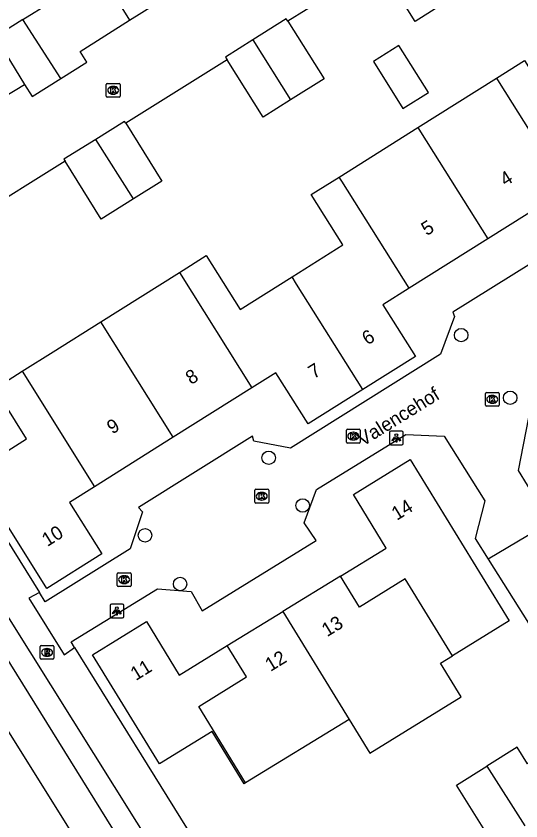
# Model space of a CAD drawing. Extents: x 158461 to 159795, y 387220 to 388672.
# Drawn here: x 158922.9 to 158959.6, y 387801.9 to 387860.4 of the extents above; entities that cross this region are included whole.
import ezdxf

# ---------------------------------------------------------------- set-up
doc = ezdxf.new("R2010")
doc.units = 0
for name, color, linetype in [('IMGEO_Boom', 7, 'Continuous'), ('IMGEO_Kolk', 7, 'Continuous'), ('IMGEO_Lichtpunt', 7, 'Continuous'), ('IMGEO_Openbare_ruimte_label', 7, 'Continuous'), ('IMGEO_Pand', 7, 'Continuous'), ('IMGEO_Pand_nummerreeks', 7, 'Continuous'), ('IMGEO_Rijbaan_lokaal_gesloten', 7, 'Continuous'), ('IMGEO_Rijbaan_lokaal_open', 7, 'Continuous'), ('IMGEO_Rioolput', 7, 'Continuous'), ('IMGEO_Voetpad_open', 7, 'Continuous')]:
    doc.layers.add(name, color=color, linetype=linetype)

msp = doc.modelspace()

# ---------------------------------------------------------------- linework, layer by layer
at = {"layer": 'IMGEO_Boom'}
for centre in [(158955.287, 387837.249), (158958.852, 387832.689), (158941.285, 387828.327), (158943.76, 387824.858), (158932.292, 387822.69), (158934.842, 387819.146)]:
    msp.add_circle(centre, 0.489, dxfattribs=at)
at = {"layer": 'IMGEO_Kolk'}
for p, q in [((158929.474, 387854.624), (158929.474, 387855.476)), ((158929.549, 387855.55), (158930.401, 387855.55)), ((158929.962, 387855.33), (158929.987, 387855.33)), ((158930.475, 387855.476), (158930.475, 387854.624)), ((158929.985, 387854.77), (158929.96, 387854.77)), ((158930.401, 387854.55), (158929.549, 387854.55)), ((158957.051, 387832.151), (158957.051, 387833.003)), ((158957.126, 387833.077), (158957.978, 387833.077)), ((158958.052, 387833.003), (158958.052, 387832.151)), ((158957.539, 387832.857), (158957.564, 387832.857)), ((158957.978, 387832.077), (158957.126, 387832.077)), ((158957.562, 387832.297), (158957.537, 387832.297)), ((158946.941, 387829.474), (158946.941, 387830.326)), ((158947.016, 387830.4), (158947.868, 387830.4)), ((158947.429, 387830.18), (158947.454, 387830.18)), ((158947.942, 387830.326), (158947.942, 387829.474)), ((158947.868, 387829.4), (158947.016, 387829.4)), ((158947.452, 387829.62), (158947.427, 387829.62)), ((158940.284, 387825.108), (158940.284, 387825.96)), ((158940.359, 387826.034), (158941.211, 387826.034)), ((158941.285, 387825.96), (158941.285, 387825.108)), ((158940.772, 387825.814), (158940.797, 387825.814)), ((158941.211, 387825.034), (158940.359, 387825.034)), ((158940.795, 387825.254), (158940.77, 387825.254)), ((158930.273, 387819.04), (158930.273, 387819.892)), ((158930.348, 387819.966), (158931.2, 387819.966)), ((158930.761, 387819.746), (158930.786, 387819.746)), ((158931.274, 387819.892), (158931.274, 387819.04)), ((158931.2, 387818.966), (158930.348, 387818.966)), ((158930.784, 387819.186), (158930.759, 387819.186))]:
    msp.add_line(p, q, dxfattribs=at)
for points in [[(158929.474, 387854.624), (158929.474, 387855.476)], [(158929.549, 387855.55), (158930.401, 387855.55)], [(158929.795, 387855.25), (158929.918, 387855.25), (158929.918, 387855.099), (158930.048, 387855.25), (158930.212, 387855.25), (158930.066, 387855.099), (158930.219, 387854.85), (158930.067, 387854.85), (158929.982, 387855.014), (158929.918, 387854.947), (158929.918, 387854.85), (158929.795, 387854.85), (158929.795, 387855.25)], [(158930.475, 387855.476), (158930.475, 387854.624)], [(158930.401, 387854.55), (158929.549, 387854.55)], [(158957.051, 387832.151), (158957.051, 387833.003)], [(158957.126, 387833.077), (158957.978, 387833.077)], [(158958.052, 387833.003), (158958.052, 387832.151)], [(158957.372, 387832.777), (158957.495, 387832.777), (158957.495, 387832.626), (158957.625, 387832.777), (158957.789, 387832.777), (158957.643, 387832.626), (158957.796, 387832.377), (158957.644, 387832.377), (158957.559, 387832.541), (158957.495, 387832.474), (158957.495, 387832.377), (158957.372, 387832.377), (158957.372, 387832.777)], [(158957.978, 387832.077), (158957.126, 387832.077)], [(158946.941, 387829.474), (158946.941, 387830.326)], [(158947.016, 387830.4), (158947.868, 387830.4)], [(158947.262, 387830.1), (158947.385, 387830.1), (158947.385, 387829.949), (158947.515, 387830.1), (158947.679, 387830.1), (158947.533, 387829.949), (158947.686, 387829.7), (158947.534, 387829.7), (158947.449, 387829.864), (158947.385, 387829.797), (158947.385, 387829.7), (158947.262, 387829.7), (158947.262, 387830.1)], [(158947.942, 387830.326), (158947.942, 387829.474)], [(158947.868, 387829.4), (158947.016, 387829.4)], [(158940.284, 387825.108), (158940.284, 387825.96)], [(158940.359, 387826.034), (158941.211, 387826.034)], [(158941.285, 387825.96), (158941.285, 387825.108)], [(158940.605, 387825.734), (158940.728, 387825.734), (158940.728, 387825.583), (158940.858, 387825.734), (158941.022, 387825.734), (158940.876, 387825.583), (158941.029, 387825.334), (158940.877, 387825.334), (158940.792, 387825.498), (158940.728, 387825.431), (158940.728, 387825.334), (158940.605, 387825.334), (158940.605, 387825.734)], [(158941.211, 387825.034), (158940.359, 387825.034)], [(158930.273, 387819.04), (158930.273, 387819.892)], [(158930.348, 387819.966), (158931.2, 387819.966)], [(158930.594, 387819.666), (158930.717, 387819.666), (158930.717, 387819.515), (158930.847, 387819.666), (158931.011, 387819.666), (158930.865, 387819.515), (158931.018, 387819.266), (158930.866, 387819.266), (158930.781, 387819.43), (158930.717, 387819.363), (158930.717, 387819.266), (158930.594, 387819.266), (158930.594, 387819.666)], [(158931.274, 387819.892), (158931.274, 387819.04)], [(158931.2, 387818.966), (158930.348, 387818.966)]]:
    msp.add_lwpolyline(points, dxfattribs=at)
for centre, start, end in [((158929.551, 387855.474), 91.55205, 178.44795), ((158929.551, 387855.474), 91.55205, 178.44795), ((158930.399, 387855.474), 1.55205, 88.44795), ((158930.399, 387855.474), 1.55205, 88.44795), ((158929.551, 387854.626), 181.55205, 268.44795), ((158929.551, 387854.626), 181.55205, 268.44795), ((158930.399, 387854.626), 271.55205, 358.44795), ((158930.399, 387854.626), 271.55205, 358.44795), ((158957.128, 387833.001), 91.55205, 178.44795), ((158957.128, 387833.001), 91.55205, 178.44795), ((158957.976, 387833.001), 1.55205, 88.44795), ((158957.976, 387833.001), 1.55205, 88.44795), ((158957.128, 387832.153), 181.55205, 268.44795), ((158957.128, 387832.153), 181.55205, 268.44795), ((158957.976, 387832.153), 271.55205, 358.44795), ((158957.976, 387832.153), 271.55205, 358.44795), ((158947.018, 387830.324), 91.55205, 178.44795), ((158947.018, 387830.324), 91.55205, 178.44795), ((158947.866, 387830.324), 1.55205, 88.44795), ((158947.866, 387830.324), 1.55205, 88.44795), ((158947.018, 387829.476), 181.55205, 268.44795), ((158947.018, 387829.476), 181.55205, 268.44795), ((158947.866, 387829.476), 271.55205, 358.44795), ((158947.866, 387829.476), 271.55205, 358.44795), ((158940.361, 387825.958), 91.55205, 178.44795), ((158940.361, 387825.958), 91.55205, 178.44795), ((158941.209, 387825.958), 1.55205, 88.44795), ((158941.209, 387825.958), 1.55205, 88.44795), ((158940.361, 387825.11), 181.55205, 268.44795), ((158940.361, 387825.11), 181.55205, 268.44795), ((158941.209, 387825.11), 271.55205, 358.44795), ((158941.209, 387825.11), 271.55205, 358.44795), ((158930.35, 387819.89), 91.55205, 178.44795), ((158930.35, 387819.89), 91.55205, 178.44795), ((158931.198, 387819.89), 1.55205, 88.44795), ((158931.198, 387819.89), 1.55205, 88.44795), ((158930.35, 387819.042), 181.55205, 268.44795), ((158930.35, 387819.042), 181.55205, 268.44795), ((158931.198, 387819.042), 271.55205, 358.44795), ((158931.198, 387819.042), 271.55205, 358.44795)]:
    msp.add_arc(centre, 0.0765, start, end, dxfattribs=at)
for centre, major_axis, ratio, start_param, end_param in [((158929.961, 387855.05), (-0.387, 0.002), 0.722429, 4.712389, 7.853982), ((158929.986, 387855.05), (-0.39, 0.002), 0.717154, 1.570796, 4.712389), ((158957.538, 387832.577), (-0.387, 0.002), 0.722429, 4.712389, 7.853982), ((158957.563, 387832.577), (-0.39, 0.002), 0.717154, 1.570796, 4.712389), ((158947.428, 387829.9), (-0.387, 0.002), 0.722429, 4.712389, 7.853982), ((158947.453, 387829.9), (-0.39, 0.002), 0.717154, 1.570796, 4.712389), ((158940.771, 387825.534), (-0.387, 0.002), 0.722429, 4.712389, 7.853982), ((158940.796, 387825.534), (-0.39, 0.002), 0.717154, 1.570796, 4.712389), ((158930.76, 387819.466), (-0.387, 0.002), 0.722429, 4.712389, 7.853982), ((158930.785, 387819.466), (-0.39, 0.002), 0.717154, 1.570796, 4.712389)]:
    msp.add_ellipse(centre, major_axis=major_axis, ratio=ratio, start_param=start_param, end_param=end_param, dxfattribs=at)
at = {"layer": 'IMGEO_Lichtpunt'}
for p, q in [((158950.074, 387830.173), (158950.074, 387829.366)), ((158950.074, 387830.173), (158950.074, 387829.366)), ((158950.976, 387830.268), (158950.168, 387830.268)), ((158950.976, 387830.268), (158950.168, 387830.268)), ((158951.07, 387829.366), (158951.07, 387830.173)), ((158951.07, 387829.366), (158951.07, 387830.173)), ((158950.168, 387829.272), (158950.976, 387829.272)), ((158950.168, 387829.272), (158950.976, 387829.272)), ((158929.747, 387817.594), (158929.747, 387816.787)), ((158929.747, 387817.594), (158929.747, 387816.787)), ((158930.649, 387817.689), (158929.841, 387817.689)), ((158930.649, 387817.689), (158929.841, 387817.689)), ((158930.743, 387816.787), (158930.743, 387817.594)), ((158930.743, 387816.787), (158930.743, 387817.594)), ((158929.841, 387816.693), (158930.649, 387816.693)), ((158929.841, 387816.693), (158930.649, 387816.693))]:
    msp.add_line(p, q, dxfattribs=at)
for points in [[(158950.448, 387829.837), (158950.487, 387829.809), (158950.299, 387829.547), (158950.261, 387829.574), (158950.448, 387829.837)], [(158950.55, 387829.789), (158950.597, 387829.789), (158950.597, 387829.467), (158950.55, 387829.467), (158950.55, 387829.789)], [(158950.66, 387829.809), (158950.698, 387829.836), (158950.885, 387829.574), (158950.846, 387829.546), (158950.66, 387829.809)], [(158930.121, 387817.258), (158930.16, 387817.23), (158929.972, 387816.968), (158929.934, 387816.995), (158930.121, 387817.258)], [(158930.223, 387817.21), (158930.27, 387817.21), (158930.27, 387816.888), (158930.223, 387816.888), (158930.223, 387817.21)], [(158930.333, 387817.23), (158930.371, 387817.257), (158930.558, 387816.995), (158930.519, 387816.967), (158930.333, 387817.23)]]:
    msp.add_lwpolyline(points, dxfattribs=at)
for centre in [(158950.573, 387829.971), (158930.246, 387817.392)]:
    msp.add_circle(centre, 0.0994, dxfattribs=at)
for centre, start, end in [((158950.168, 387830.173), 90, 180), ((158950.168, 387830.173), 90, 180), ((158950.976, 387830.173), 0, 90), ((158950.976, 387830.173), 0, 90), ((158950.168, 387829.366), 180, 270), ((158950.168, 387829.366), 180, 270), ((158950.976, 387829.366), 270, 0), ((158950.976, 387829.366), 270, 360), ((158929.841, 387817.594), 90, 180), ((158929.841, 387817.594), 90, 180), ((158930.649, 387817.594), 0, 90), ((158930.649, 387817.594), 0, 90), ((158929.841, 387816.787), 180, 270), ((158929.841, 387816.787), 180, 270), ((158930.649, 387816.787), 270, 0), ((158930.649, 387816.787), 270, 360)]:
    msp.add_arc(centre, 0.0946, start, end, dxfattribs=at)
at = {"layer": 'IMGEO_Pand'}
for points in [[(158923.409, 387860.198), (158925.371, 387861.417), (158924.016, 387863.598), (158927.626, 387865.844), (158931.17, 387860.15)], [(158954.329, 387861.549), (158951.951, 387860.055), (158949.34, 387864.212)], [(158923.409, 387860.198), (158921.381, 387858.938), (158923.534, 387855.473)], [(158926.173, 387855.913), (158923.409, 387860.198)], [(158926.173, 387855.913), (158928.062, 387857.087), (158927.569, 387857.881), (158931.17, 387860.15)], [(158942.67, 387860.089), (158942.569, 387860.25), (158940.136, 387858.722)], [(158942.67, 387860.089), (158945.317, 387855.879), (158942.884, 387854.35)], [(158940.136, 387858.722), (158938.136, 387857.465), (158938.265, 387857.26)], [(158940.136, 387858.722), (158942.884, 387854.35)], [(158948.903, 387857.153), (158951.054, 387853.728), (158952.903, 387854.89), (158950.752, 387858.315), (158948.903, 387857.153)], [(158942.884, 387854.35), (158940.884, 387853.093), (158938.265, 387857.26)], [(158957.856, 387855.939), (158959.891, 387857.218), (158962.409, 387853.21), (158966.098, 387855.528)], [(158923.534, 387855.473), (158924.072, 387854.607), (158926.173, 387855.913)], [(158952.132, 387852.342), (158957.856, 387855.939)], [(158957.856, 387855.939), (158958.051, 387855.629), (158962.943, 387847.846)], [(158930.884, 387852.661), (158930.806, 387852.786), (158928.716, 387851.484)], [(158930.884, 387852.661), (158933.515, 387848.438), (158931.442, 387847.146)], [(158946.407, 387848.744), (158952.132, 387852.342)], [(158952.132, 387852.342), (158952.325, 387852.034), (158957.219, 387844.249)], [(158928.716, 387851.484), (158926.391, 387850.035), (158926.477, 387849.897)], [(158931.442, 387847.146), (158928.716, 387851.484)], [(158931.442, 387847.146), (158929.1, 387845.687), (158926.477, 387849.897)], [(158942.982, 387841.491), (158946.674, 387843.811), (158944.376, 387847.468), (158946.407, 387848.744)], [(158951.494, 387840.652), (158946.599, 387848.439), (158946.407, 387848.744)], [(158962.943, 387847.846), (158957.219, 387844.249)], [(158957.219, 387844.249), (158951.494, 387840.652)], [(158934.796, 387841.811), (158936.738, 387843.031), (158939.2, 387839.114), (158942.982, 387841.491)], [(158929.072, 387838.214), (158934.796, 387841.811)], [(158934.796, 387841.811), (158940.072, 387833.418)], [(158948.132, 387833.298), (158943.318, 387840.956), (158942.982, 387841.491)], [(158951.494, 387840.652), (158949.592, 387839.456), (158951.953, 387835.699), (158948.132, 387833.298)], [(158923.349, 387834.617), (158925.602, 387836.033), (158929.072, 387838.214)], [(158934.348, 387829.821), (158929.072, 387838.214)], [(158928.624, 387826.224), (158926.808, 387825.083), (158929.153, 387821.352), (158925.143, 387818.832), (158919.836, 387827.278), (158923.68, 387829.694), (158921.368, 387833.372), (158923.349, 387834.617)], [(158923.349, 387834.617), (158928.624, 387826.224)], [(158948.132, 387833.298), (158944.151, 387830.796), (158941.815, 387834.513), (158940.072, 387833.418)], [(158940.072, 387833.418), (158934.348, 387829.821)], [(158934.348, 387829.821), (158928.624, 387826.224)], [(158946.5, 387819.719), (158949.832, 387821.764), (158947.447, 387825.649), (158951.588, 387828.191), (158958.789, 387816.459), (158954.65, 387813.918)], [(158946.5, 387819.719), (158942.31, 387817.147)], [(158954.65, 387813.918), (158951.207, 387819.523), (158947.882, 387817.468), (158946.5, 387819.719)], [(158938.273, 387814.668), (158942.31, 387817.147)], [(158942.31, 387817.147), (158947.128, 387809.301)], [(158939.606, 387804.684), (158939.509, 387804.624), (158937.171, 387808.432), (158933.337, 387806.079), (158928.472, 387814.004), (158932.398, 387816.414), (158934.784, 387812.527), (158938.273, 387814.668)], [(158939.606, 387804.684), (158936.193, 387810.242), (158939.671, 387812.392), (158938.273, 387814.668)], [(158947.128, 387809.301), (158948.633, 387806.85), (158955.287, 387810.936), (158953.783, 387813.386), (158954.65, 387813.918)], [(158947.128, 387809.301), (158939.606, 387804.684)], [(158961.923, 387803.162), (158961.718, 387803.491), (158964.094, 387804.974), (158962.485, 387807.55), (158960.109, 387806.067), (158959.354, 387807.276), (158957.154, 387805.902)], [(158957.256, 387800.841), (158954.953, 387804.527), (158957.154, 387805.902)], [(158957.154, 387805.902), (158959.907, 387801.574)]]:
    msp.add_lwpolyline(points, dxfattribs=at)
at = {"layer": 'IMGEO_Rijbaan_lokaal_gesloten'}
for points in [[(158887.922, 387863.502), (158910.852, 387826.792), (158942.469, 387776.24), (158958.617, 387750.353), (158960.418, 387747.762), (158961.612, 387746.321), (158963.393, 387744.535), (158965.421, 387742.895), (158967.458, 387741.572), (158969.689, 387740.407), (158971.94, 387739.465), (158974.416, 387738.664), (158976.417, 387738.226), (158979.369, 387737.931), (158981.889, 387737.858), (159007.45, 387739.32), (159019.867, 387740.171), (159032.856, 387742.163)], [(158959.591, 387753.588), (158948.358, 387771.822), (158935.188, 387792.904), (158922.531, 387813.295), (158913.231, 387828.204), (158908.724, 387835.428), (158907.553, 387837.293)]]:
    msp.add_lwpolyline(points, dxfattribs=at)
at = {"layer": 'IMGEO_Rijbaan_lokaal_open'}
for points in [[(158949.34, 387864.212), (158942.67, 387860.089)], [(158931.17, 387860.15), (158934.941, 387862.527)], [(158938.265, 387857.26), (158930.884, 387852.661)], [(158917.406, 387851.785), (158919.743, 387853.191), (158923.534, 387855.473)], [(158982.324, 387853.764), (158965.813, 387843.44), (158963.534, 387844.082), (158963.364, 387844.322), (158954.674, 387838.921), (158954.804, 387838.611), (158953.773, 387835.863), (158942.863, 387829.034), (158940.204, 387829.546), (158940.104, 387829.896), (158931.823, 387824.723), (158932.103, 387824.393), (158931.212, 387821.716), (158925.021, 387817.862), (158924.603, 387818.533)], [(158926.477, 387849.897), (158919.795, 387845.733)], [(158960.771, 387825.263), (158959.448, 387827.391), (158960.945, 387834.987), (158977.391, 387845.351), (158978.385, 387845.055)], [(158927.158, 387814.532), (158926.91, 387814.931), (158933.19, 387818.796), (158935.659, 387818.604), (158936.459, 387817.204), (158944.739, 387822.315), (158943.86, 387823.595), (158944.771, 387826.014), (158951.251, 387830.028), (158954.04, 387829.895), (158956.997, 387825.205), (158956.306, 387822.456), (158957.259, 387820.943)], [(158961.549, 387823.509), (158957.259, 387820.943)], [(158924.603, 387818.533), (158923.849, 387818.108), (158926.411, 387813.992), (158927.158, 387814.532)]]:
    msp.add_lwpolyline(points, dxfattribs=at)
at = {"layer": 'IMGEO_Rioolput'}
for p, q in [((158924.666, 387813.748), (158924.666, 387814.6)), ((158924.741, 387814.674), (158925.593, 387814.674)), ((158925.154, 387814.454), (158925.179, 387814.454)), ((158925.667, 387814.6), (158925.667, 387813.748)), ((158925.593, 387813.674), (158924.741, 387813.674)), ((158925.177, 387813.894), (158925.152, 387813.894))]:
    msp.add_line(p, q, dxfattribs=at)
for points in [[(158924.666, 387813.748), (158924.666, 387814.6)], [(158924.741, 387814.674), (158925.593, 387814.674)], [(158925.255, 387814.372), (158925.003, 387814.374), (158925.003, 387813.974)], [(158925.181, 387814.293), (158925.127, 387814.293), (158925.127, 387814.212)], [(158925.127, 387814.212), (158925.179, 387814.212)], [(158925.667, 387814.6), (158925.667, 387813.748)], [(158925.593, 387813.674), (158924.741, 387813.674)], [(158925.003, 387813.974), (158925.127, 387813.974), (158925.127, 387814.136), (158925.138, 387814.136)], [(158925.185, 387814.107), (158925.256, 387813.974), (158925.396, 387813.974), (158925.331, 387814.1)]]:
    msp.add_lwpolyline(points, dxfattribs=at)
for centre, radius, start, end in [((158924.743, 387814.598), 0.0765, 91.55205, 178.44795), ((158924.743, 387814.598), 0.0765, 91.55205, 178.44795), ((158925.163, 387814.401), 0.19, 274.7715, 282.96867), ((158925.187, 387814.197), 0.0964, 77.00612, 93.18647), ((158925.201, 387814.254), 0.0378, 276.66336, 79.67722), ((158925.254, 387814.262), 0.109, 350.36119, 89.41601), ((158925.252, 387814.262), 0.112, 277.58423, 350.98172), ((158925.591, 387814.598), 0.0765, 1.55205, 88.44795), ((158925.591, 387814.598), 0.0765, 1.55205, 88.44795), ((158924.743, 387813.75), 0.0765, 181.55205, 268.44795), ((158924.743, 387813.75), 0.0765, 181.55205, 268.44795), ((158925.137, 387814.083), 0.0533, 26.02933, 88.69889), ((158925.236, 387814.047), 0.108, 29.51342, 73.79051), ((158925.591, 387813.75), 0.0765, 271.55205, 358.44795), ((158925.591, 387813.75), 0.0765, 271.55205, 358.44795)]:
    msp.add_arc(centre, radius, start, end, dxfattribs=at)
for centre, major_axis, ratio, start_param, end_param in [((158925.153, 387814.174), (-0.387, 0.002), 0.722429, 4.712389, 7.853982), ((158925.178, 387814.174), (-0.39, 0.002), 0.717154, 1.570796, 4.712389)]:
    msp.add_ellipse(centre, major_axis=major_axis, ratio=ratio, start_param=start_param, end_param=end_param, dxfattribs=at)
at = {"layer": 'IMGEO_Voetpad_open'}
for points in [[(158912.63, 387837.774), (158917.204, 387830.423), (158924.603, 387818.533)], [(158959.476, 387757.471), (158914.647, 387828.995), (158910.604, 387835.446)], [(158957.259, 387820.943), (158964.937, 387808.755), (158964.416, 387804.557), (158961.923, 387803.162)], [(158927.158, 387814.532), (158944.563, 387786.519)]]:
    msp.add_lwpolyline(points, dxfattribs=at)

# ---------------------------------------------------------------- texts
at = {"layer": 'IMGEO_Openbare_ruimte_label'}
msp.add_text('Valencehof', height=1, rotation=31.79891, dxfattribs=at).set_placement((158948.13, 387829.13))
at = {"layer": 'IMGEO_Pand_nummerreeks'}
for s, rotation, p in [('4', 32.15271, (158958.506, 387848.036)), ('5', 32.15271, (158952.782, 387844.438)), ('6', 32.144, (158948.469, 387836.486)), ('8', 32.14553, (158935.638, 387833.61)), ('7', 32.14876, (158944.567, 387834.034)), ('9', 32.15004, (158929.911, 387830.011)), ('14', 31.54416, (158950.608, 387823.74)), ('10', 32.14644, (158925.187, 387821.835)), ('13', 31.54706, (158945.533, 387815.276)), ('12', 31.54801, (158941.417, 387812.749)), ('11', 31.54395, (158931.622, 387812.089))]:
    msp.add_text(s, height=1, rotation=rotation, dxfattribs=at).set_placement(p)

doc.saveas('drawing.dxf')
